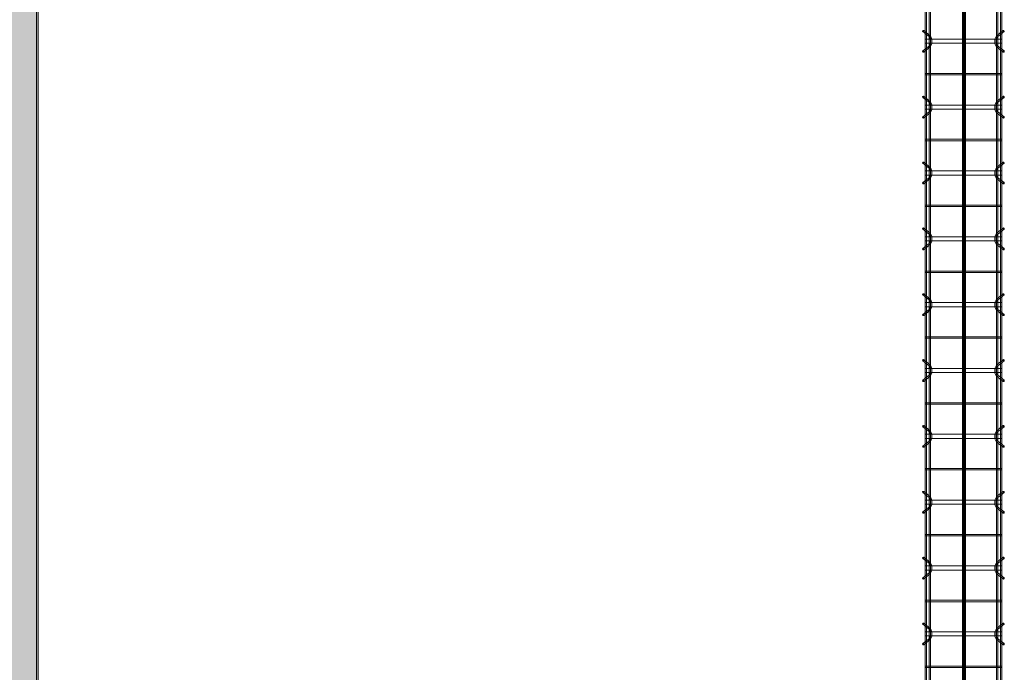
# Model space of a CAD drawing. Header units: inches. Extents: x -4136 to 1945, y -6639 to 12387.
# Tile 399 of 656: x -3822 to -3643, y 10837 to 10955. Entities that reach past the tile are written whole.
import ezdxf

# ---------------------------------------------------------------- set-up
doc = ezdxf.new("R2010")
doc.units = ezdxf.units.IN
doc.header["$MEASUREMENT"] = 0
for name, color, linetype, lineweight in [('A-GENM', 7, 'Continuous', 9), ('A-WALL-PATT', 7, 'Continuous', 18), ('S-BEAM', 7, 'Continuous', 9), ('S-FNDN', 7, 'Continuous', 9)]:
    doc.layers.add(name, color=color, linetype=linetype, lineweight=lineweight)

# ---------------------------------------------------------------- blocks, each defined once
blk = doc.blocks.new('Dowel bar assembly - Dowel bar assembly-671091-SLAB ON GROUND JOINTS')
at = {"layer": 'S-BEAM', "color": 253, "true_color": 0xaaaaaa}
for p, q in [((1524, 1.98), (0, 1.98)), ((935.87, 1.99), (935.87, -12.01)), ((936.13, 1.99), (935.87, 1.99)), ((935.87, 1.99), (936.13, 1.99)), ((936.13, -12.01), (936.13, 1.99)), ((940.02, 2.23), (940.97, 1.03)), ((941.18, 1.19), (940.23, 2.39)), ((941.62, 1.99), (941.62, -12.01)), ((942.38, 1.99), (941.62, 1.99)), ((941.62, 1.99), (942.38, 1.99)), ((942.38, -12.01), (942.38, 1.99)), ((943.76, 2.39), (942.81, 1.19)), ((943.01, 1.03), (943.96, 2.23)), ((947.87, 1.99), (947.87, -12.01)), ((948.13, 1.99), (947.87, 1.99)), ((947.87, 1.99), (948.13, 1.99)), ((948.13, -12.01), (948.13, 1.99)), ((952.02, 2.23), (952.97, 1.03)), ((953.18, 1.19), (952.23, 2.39)), ((953.62, 1.99), (953.62, -12.01)), ((954.38, 1.99), (953.62, 1.99)), ((953.62, 1.99), (954.38, 1.99)), ((954.38, -12.01), (954.38, 1.99)), ((955.76, 2.39), (954.81, 1.19)), ((955.01, 1.03), (955.96, 2.23)), ((959.87, 1.99), (959.87, -12.01)), ((960.13, 1.99), (959.87, 1.99)), ((959.87, 1.99), (960.13, 1.99)), ((960.13, -12.01), (960.13, 1.99)), ((964.02, 2.23), (964.97, 1.03)), ((965.18, 1.19), (964.23, 2.39)), ((965.62, 1.99), (965.62, -12.01)), ((966.38, 1.99), (965.62, 1.99)), ((965.62, 1.99), (966.38, 1.99)), ((966.38, -12.01), (966.38, 1.99)), ((967.76, 2.39), (966.81, 1.19)), ((967.01, 1.03), (967.96, 2.23)), ((971.87, 1.99), (971.87, -12.01)), ((972.13, 1.99), (971.87, 1.99)), ((971.87, 1.99), (972.13, 1.99)), ((972.13, -12.01), (972.13, 1.99)), ((976.02, 2.23), (976.97, 1.03)), ((977.18, 1.19), (976.23, 2.39)), ((977.62, 1.99), (977.62, -12.01)), ((978.38, 1.99), (977.62, 1.99)), ((977.62, 1.99), (978.38, 1.99)), ((978.38, -12.01), (978.38, 1.99)), ((979.76, 2.39), (978.81, 1.19)), ((979.01, 1.03), (979.96, 2.23)), ((983.87, 1.99), (983.87, -12.01)), ((984.13, 1.99), (983.87, 1.99)), ((983.87, 1.99), (984.13, 1.99)), ((984.13, -12.01), (984.13, 1.99)), ((988.02, 2.23), (988.97, 1.03)), ((989.18, 1.19), (988.23, 2.39)), ((989.62, 1.99), (989.62, -12.01)), ((990.38, 1.99), (989.62, 1.99)), ((989.62, 1.99), (990.38, 1.99)), ((990.38, -12.01), (990.38, 1.99)), ((991.76, 2.39), (990.81, 1.19)), ((991.01, 1.03), (991.96, 2.23)), ((995.87, 1.99), (995.87, -12.01)), ((996.13, 1.99), (995.87, 1.99)), ((995.87, 1.99), (996.13, 1.99)), ((996.13, -12.01), (996.13, 1.99)), ((1000.02, 2.23), (1000.97, 1.03)), ((1001.18, 1.19), (1000.23, 2.39)), ((1001.62, 1.99), (1001.62, -12.01)), ((1002.38, 1.99), (1001.62, 1.99)), ((1001.62, 1.99), (1002.38, 1.99)), ((1002.38, -12.01), (1002.38, 1.99)), ((1003.76, 2.39), (1002.81, 1.19)), ((1003.01, 1.03), (1003.96, 2.23)), ((1007.87, 1.99), (1007.87, -12.01)), ((1008.13, 1.99), (1007.87, 1.99)), ((1007.87, 1.99), (1008.13, 1.99)), ((1008.13, -12.01), (1008.13, 1.99)), ((1012.02, 2.23), (1012.97, 1.03)), ((1013.18, 1.19), (1012.23, 2.39)), ((1013.62, 1.99), (1013.62, -12.01)), ((1014.38, 1.99), (1013.62, 1.99)), ((1013.62, 1.99), (1014.38, 1.99)), ((1014.38, -12.01), (1014.38, 1.99)), ((1015.76, 2.39), (1014.81, 1.19)), ((1015.01, 1.03), (1015.96, 2.23)), ((1019.87, 1.99), (1019.87, -12.01)), ((1020.13, 1.99), (1019.87, 1.99)), ((1019.87, 1.99), (1020.13, 1.99)), ((1020.13, -12.01), (1020.13, 1.99)), ((1024.02, 2.23), (1024.97, 1.03)), ((1025.18, 1.19), (1024.23, 2.39)), ((1025.62, 1.99), (1025.62, -12.01)), ((1026.38, 1.99), (1025.62, 1.99)), ((1025.62, 1.99), (1026.38, 1.99)), ((1026.38, -12.01), (1026.38, 1.99)), ((1027.76, 2.39), (1026.81, 1.19)), ((1027.01, 1.03), (1027.96, 2.23)), ((1031.87, 1.99), (1031.87, -12.01)), ((1032.13, 1.99), (1031.87, 1.99)), ((1031.87, 1.99), (1032.13, 1.99)), ((1032.13, -12.01), (1032.13, 1.99)), ((1036.02, 2.23), (1036.97, 1.03)), ((1037.18, 1.19), (1036.23, 2.39)), ((1037.62, 1.99), (1037.62, -12.01)), ((1038.38, 1.99), (1037.62, 1.99)), ((1037.62, 1.99), (1038.38, 1.99)), ((1038.38, -12.01), (1038.38, 1.99)), ((1039.76, 2.39), (1038.81, 1.19)), ((1039.01, 1.03), (1039.96, 2.23)), ((1043.87, 1.99), (1043.87, -12.01)), ((1044.13, 1.99), (1043.87, 1.99)), ((1043.87, 1.99), (1044.13, 1.99)), ((1044.13, -12.01), (1044.13, 1.99)), ((1048.02, 2.23), (1048.97, 1.03)), ((1049.18, 1.19), (1048.23, 2.39)), ((1049.62, 1.99), (1049.62, -12.01)), ((1050.38, 1.99), (1049.62, 1.99)), ((1049.62, 1.99), (1050.38, 1.99)), ((1050.38, -12.01), (1050.38, 1.99)), ((1051.76, 2.39), (1050.81, 1.19)), ((1051.01, 1.03), (1051.96, 2.23)), ((0, 1.72), (1524, 1.72)), ((1524, 1.25), (0, 1.25)), ((0, 0.99), (1524, 0.99)), ((1524, -11.01), (0, -11.01)), ((0, -11.27), (1524, -11.27)), ((1524, -11.74), (0, -11.74)), ((0, -12), (1524, -12)), ((936.13, -12.01), (935.87, -12.01)), ((935.87, -12.01), (936.13, -12.01)), ((940.97, -11.05), (940.02, -12.25)), ((940.23, -12.41), (941.18, -11.21)), ((942.38, -12.01), (941.62, -12.01)), ((941.62, -12.01), (942.38, -12.01)), ((942.81, -11.21), (943.76, -12.41)), ((943.96, -12.25), (943.01, -11.05)), ((948.13, -12.01), (947.87, -12.01)), ((947.87, -12.01), (948.13, -12.01)), ((952.97, -11.05), (952.02, -12.25)), ((952.23, -12.41), (953.18, -11.21)), ((954.38, -12.01), (953.62, -12.01)), ((953.62, -12.01), (954.38, -12.01)), ((954.81, -11.21), (955.76, -12.41)), ((955.96, -12.25), (955.01, -11.05)), ((960.13, -12.01), (959.87, -12.01)), ((959.87, -12.01), (960.13, -12.01)), ((964.97, -11.05), (964.02, -12.25)), ((964.23, -12.41), (965.18, -11.21)), ((966.38, -12.01), (965.62, -12.01)), ((965.62, -12.01), (966.38, -12.01)), ((966.81, -11.21), (967.76, -12.41)), ((967.96, -12.25), (967.01, -11.05)), ((972.13, -12.01), (971.87, -12.01)), ((971.87, -12.01), (972.13, -12.01)), ((976.97, -11.05), (976.02, -12.25)), ((976.23, -12.41), (977.18, -11.21)), ((978.38, -12.01), (977.62, -12.01)), ((977.62, -12.01), (978.38, -12.01)), ((978.81, -11.21), (979.76, -12.41)), ((979.96, -12.25), (979.01, -11.05)), ((984.13, -12.01), (983.87, -12.01)), ((983.87, -12.01), (984.13, -12.01)), ((988.97, -11.05), (988.02, -12.25)), ((988.23, -12.41), (989.18, -11.21)), ((990.38, -12.01), (989.62, -12.01)), ((989.62, -12.01), (990.38, -12.01)), ((990.81, -11.21), (991.76, -12.41)), ((991.96, -12.25), (991.01, -11.05)), ((996.13, -12.01), (995.87, -12.01)), ((995.87, -12.01), (996.13, -12.01)), ((1000.97, -11.05), (1000.02, -12.25)), ((1000.23, -12.41), (1001.18, -11.21)), ((1002.38, -12.01), (1001.62, -12.01)), ((1001.62, -12.01), (1002.38, -12.01)), ((1002.81, -11.21), (1003.76, -12.41)), ((1003.96, -12.25), (1003.01, -11.05)), ((1008.13, -12.01), (1007.87, -12.01)), ((1007.87, -12.01), (1008.13, -12.01)), ((1012.97, -11.05), (1012.02, -12.25)), ((1012.23, -12.41), (1013.18, -11.21)), ((1014.38, -12.01), (1013.62, -12.01)), ((1013.62, -12.01), (1014.38, -12.01)), ((1014.81, -11.21), (1015.76, -12.41)), ((1015.96, -12.25), (1015.01, -11.05)), ((1020.13, -12.01), (1019.87, -12.01)), ((1019.87, -12.01), (1020.13, -12.01)), ((1024.97, -11.05), (1024.02, -12.25)), ((1024.23, -12.41), (1025.18, -11.21)), ((1026.38, -12.01), (1025.62, -12.01)), ((1025.62, -12.01), (1026.38, -12.01)), ((1026.81, -11.21), (1027.76, -12.41)), ((1027.96, -12.25), (1027.01, -11.05)), ((1032.13, -12.01), (1031.87, -12.01)), ((1031.87, -12.01), (1032.13, -12.01)), ((1036.97, -11.05), (1036.02, -12.25)), ((1036.23, -12.41), (1037.18, -11.21)), ((1038.38, -12.01), (1037.62, -12.01)), ((1037.62, -12.01), (1038.38, -12.01)), ((1038.81, -11.21), (1039.76, -12.41)), ((1039.96, -12.25), (1039.01, -11.05)), ((1044.13, -12.01), (1043.87, -12.01)), ((1043.87, -12.01), (1044.13, -12.01)), ((1048.97, -11.05), (1048.02, -12.25)), ((1048.23, -12.41), (1049.18, -11.21)), ((1050.38, -12.01), (1049.62, -12.01)), ((1049.62, -12.01), (1050.38, -12.01)), ((1050.81, -11.21), (1051.76, -12.41)), ((1051.96, -12.25), (1051.01, -11.05))]:
    blk.add_line(p, q, dxfattribs=at)
at = {"layer": 'S-BEAM', "color": 253, "true_color": 0xaaaaaa, "flags": 128}
for points in [[(940.97, 1.03), (941.53, 0.73), (942.39, 0.72), (942.97, 0.99), (943.01, 1.03)], [(941.18, 1.19), (941.62, 0.97), (942.38, 0.98), (942.81, 1.19)], [(952.97, 1.03), (953.53, 0.73), (954.39, 0.72), (954.97, 0.99), (955.01, 1.03)], [(953.18, 1.19), (953.62, 0.97), (954.38, 0.98), (954.81, 1.19)], [(964.97, 1.03), (965.53, 0.73), (966.39, 0.72), (966.97, 0.99), (967.01, 1.03)], [(965.18, 1.19), (965.62, 0.97), (966.38, 0.98), (966.81, 1.19)], [(976.97, 1.03), (977.53, 0.73), (978.39, 0.72), (978.97, 0.99), (979.01, 1.03)], [(977.18, 1.19), (977.62, 0.97), (978.38, 0.98), (978.81, 1.19)], [(988.97, 1.03), (989.53, 0.73), (990.39, 0.72), (990.97, 0.99), (991.01, 1.03)], [(989.18, 1.19), (989.62, 0.97), (990.38, 0.98), (990.81, 1.19)], [(1000.97, 1.03), (1001.53, 0.73), (1002.39, 0.72), (1002.97, 0.99), (1003.01, 1.03)], [(1001.18, 1.19), (1001.62, 0.97), (1002.38, 0.98), (1002.81, 1.19)], [(1012.97, 1.03), (1013.53, 0.73), (1014.39, 0.72), (1014.97, 0.99), (1015.01, 1.03)], [(1013.18, 1.19), (1013.62, 0.97), (1014.38, 0.98), (1014.81, 1.19)], [(1024.97, 1.03), (1025.53, 0.73), (1026.39, 0.72), (1026.97, 0.99), (1027.01, 1.03)], [(1025.18, 1.19), (1025.62, 0.97), (1026.38, 0.98), (1026.81, 1.19)], [(1036.97, 1.03), (1037.53, 0.73), (1038.39, 0.72), (1038.97, 0.99), (1039.01, 1.03)], [(1037.18, 1.19), (1037.62, 0.97), (1038.38, 0.98), (1038.81, 1.19)], [(1048.97, 1.03), (1049.53, 0.73), (1050.39, 0.72), (1050.97, 0.99), (1051.01, 1.03)], [(1049.18, 1.19), (1049.62, 0.97), (1050.38, 0.98), (1050.81, 1.19)], [(940.97, -11.05), (941.53, -10.75), (942.39, -10.74), (942.97, -11.01), (943.01, -11.05)], [(952.97, -11.05), (953.53, -10.75), (954.39, -10.74), (954.97, -11.01), (955.01, -11.05)], [(964.97, -11.05), (965.53, -10.75), (966.39, -10.74), (966.97, -11.01), (967.01, -11.05)], [(976.97, -11.05), (977.53, -10.75), (978.39, -10.74), (978.97, -11.01), (979.01, -11.05)], [(988.97, -11.05), (989.53, -10.75), (990.39, -10.74), (990.97, -11.01), (991.01, -11.05)], [(1000.97, -11.05), (1001.53, -10.75), (1002.39, -10.74), (1002.97, -11.01), (1003.01, -11.05)], [(1012.97, -11.05), (1013.53, -10.75), (1014.39, -10.74), (1014.97, -11.01), (1015.01, -11.05)], [(1024.97, -11.05), (1025.53, -10.75), (1026.39, -10.74), (1026.97, -11.01), (1027.01, -11.05)], [(1036.97, -11.05), (1037.53, -10.75), (1038.39, -10.74), (1038.97, -11.01), (1039.01, -11.05)], [(1048.97, -11.05), (1049.53, -10.75), (1050.39, -10.74), (1050.97, -11.01), (1051.01, -11.05)], [(941.18, -11.21), (941.62, -10.99), (942.38, -11), (942.81, -11.21)], [(953.18, -11.21), (953.62, -10.99), (954.38, -11), (954.81, -11.21)], [(965.18, -11.21), (965.62, -10.99), (966.38, -11), (966.81, -11.21)], [(977.18, -11.21), (977.62, -10.99), (978.38, -11), (978.81, -11.21)], [(989.18, -11.21), (989.62, -10.99), (990.38, -11), (990.81, -11.21)], [(1001.18, -11.21), (1001.62, -10.99), (1002.38, -11), (1002.81, -11.21)], [(1013.18, -11.21), (1013.62, -10.99), (1014.38, -11), (1014.81, -11.21)], [(1025.18, -11.21), (1025.62, -10.99), (1026.38, -11), (1026.81, -11.21)], [(1037.18, -11.21), (1037.62, -10.99), (1038.38, -11), (1038.81, -11.21)], [(1049.18, -11.21), (1049.62, -10.99), (1050.38, -11), (1050.81, -11.21)]]:
    blk.add_lwpolyline(points, dxfattribs=at)
at = {"layer": 'S-BEAM', "color": 253, "true_color": 0xaaaaaa}
for centre, major_axis, start_param, end_param in [((940.12, 2.31), (0.101, 0.08), 5.709265, 8.850858), ((940.12, 2.31), (0.101, 0.08), 2.567673, 5.709265), ((943.86, 2.31), (-0.101, 0.08), 3.715513, 6.857105), ((943.86, 2.31), (-0.101, 0.08), 0.57392, 3.715513), ((952.12, 2.31), (0.101, 0.08), 5.709265, 8.850858), ((952.12, 2.31), (0.101, 0.08), 2.567673, 5.709265), ((955.86, 2.31), (-0.101, 0.08), 3.715513, 6.857105), ((955.86, 2.31), (-0.101, 0.08), 0.57392, 3.715513), ((964.12, 2.31), (0.101, 0.08), 5.709265, 8.850858), ((964.12, 2.31), (0.101, 0.08), 2.567673, 5.709265), ((967.86, 2.31), (-0.101, 0.08), 3.715513, 6.857105), ((967.86, 2.31), (-0.101, 0.08), 0.57392, 3.715513), ((976.12, 2.31), (0.101, 0.08), 5.709265, 8.850858), ((976.12, 2.31), (0.101, 0.08), 2.567673, 5.709265), ((979.86, 2.31), (-0.101, 0.08), 3.715513, 6.857105), ((979.86, 2.31), (-0.101, 0.08), 0.57392, 3.715513), ((988.12, 2.31), (0.101, 0.08), 5.709265, 8.850858), ((988.12, 2.31), (0.101, 0.08), 2.567673, 5.709265), ((991.86, 2.31), (-0.101, 0.08), 3.715513, 6.857105), ((991.86, 2.31), (-0.101, 0.08), 0.57392, 3.715513), ((1000.12, 2.31), (0.101, 0.08), 5.709265, 8.850858), ((1000.12, 2.31), (0.101, 0.08), 2.567673, 5.709265), ((1003.86, 2.31), (-0.101, 0.08), 3.715513, 6.857105), ((1003.86, 2.31), (-0.101, 0.08), 0.57392, 3.715513), ((1012.12, 2.31), (0.101, 0.08), 5.709265, 8.850858), ((1012.12, 2.31), (0.101, 0.08), 2.567673, 5.709265), ((1015.86, 2.31), (-0.101, 0.08), 3.715513, 6.857105), ((1015.86, 2.31), (-0.101, 0.08), 0.57392, 3.715513), ((1024.12, 2.31), (0.101, 0.08), 5.709265, 8.850858), ((1024.12, 2.31), (0.101, 0.08), 2.567673, 5.709265), ((1027.86, 2.31), (-0.101, 0.08), 3.715513, 6.857105), ((1027.86, 2.31), (-0.101, 0.08), 0.57392, 3.715513), ((1036.12, 2.31), (0.101, 0.08), 5.709265, 8.850858), ((1036.12, 2.31), (0.101, 0.08), 2.567673, 5.709265), ((1039.86, 2.31), (-0.101, 0.08), 3.715513, 6.857105), ((1039.86, 2.31), (-0.101, 0.08), 0.57392, 3.715513), ((1048.12, 2.31), (0.101, 0.08), 5.709265, 8.850858), ((1048.12, 2.31), (0.101, 0.08), 2.567673, 5.709265), ((1051.86, 2.31), (-0.101, 0.08), 3.715513, 6.857105), ((1051.86, 2.31), (-0.101, 0.08), 0.57392, 3.715513), ((940.12, -12.33), (-0.101, 0.08), 3.715513, 6.857105), ((940.12, -12.33), (-0.101, 0.08), 0.57392, 3.715513), ((943.86, -12.33), (0.101, 0.08), 5.709265, 8.850858), ((943.86, -12.33), (0.101, 0.08), 2.567673, 5.709265), ((952.12, -12.33), (-0.101, 0.08), 3.715513, 6.857105), ((952.12, -12.33), (-0.101, 0.08), 0.57392, 3.715513), ((955.86, -12.33), (0.101, 0.08), 5.709265, 8.850858), ((955.86, -12.33), (0.101, 0.08), 2.567673, 5.709265), ((964.12, -12.33), (-0.101, 0.08), 3.715513, 6.857105), ((964.12, -12.33), (-0.101, 0.08), 0.57392, 3.715513), ((967.86, -12.33), (0.101, 0.08), 5.709265, 8.850858), ((967.86, -12.33), (0.101, 0.08), 2.567673, 5.709265), ((976.12, -12.33), (-0.101, 0.08), 3.715513, 6.857105), ((976.12, -12.33), (-0.101, 0.08), 0.57392, 3.715513), ((979.86, -12.33), (0.101, 0.08), 5.709265, 8.850858), ((979.86, -12.33), (0.101, 0.08), 2.567673, 5.709265), ((988.12, -12.33), (-0.101, 0.08), 3.715513, 6.857105), ((988.12, -12.33), (-0.101, 0.08), 0.57392, 3.715513), ((991.86, -12.33), (0.101, 0.08), 5.709265, 8.850858), ((991.86, -12.33), (0.101, 0.08), 2.567673, 5.709265), ((1000.12, -12.33), (-0.101, 0.08), 3.715513, 6.857105), ((1000.12, -12.33), (-0.101, 0.08), 0.57392, 3.715513), ((1003.86, -12.33), (0.101, 0.08), 5.709265, 8.850858), ((1003.86, -12.33), (0.101, 0.08), 2.567673, 5.709265), ((1012.12, -12.33), (-0.101, 0.08), 3.715513, 6.857105), ((1012.12, -12.33), (-0.101, 0.08), 0.57392, 3.715513), ((1015.86, -12.33), (0.101, 0.08), 5.709265, 8.850858), ((1015.86, -12.33), (0.101, 0.08), 2.567673, 5.709265), ((1024.12, -12.33), (-0.101, 0.08), 3.715513, 6.857105), ((1024.12, -12.33), (-0.101, 0.08), 0.57392, 3.715513), ((1027.86, -12.33), (0.101, 0.08), 5.709265, 8.850858), ((1027.86, -12.33), (0.101, 0.08), 2.567673, 5.709265), ((1036.12, -12.33), (-0.101, 0.08), 3.715513, 6.857105), ((1036.12, -12.33), (-0.101, 0.08), 0.57392, 3.715513), ((1039.86, -12.33), (0.101, 0.08), 5.709265, 8.850858), ((1039.86, -12.33), (0.101, 0.08), 2.567673, 5.709265), ((1048.12, -12.33), (-0.101, 0.08), 3.715513, 6.857105), ((1048.12, -12.33), (-0.101, 0.08), 0.57392, 3.715513), ((1051.86, -12.33), (0.101, 0.08), 5.709265, 8.850858), ((1051.86, -12.33), (0.101, 0.08), 2.567673, 5.709265)]:
    blk.add_ellipse(centre, major_axis=major_axis, ratio=0.816528, start_param=start_param, end_param=end_param, dxfattribs=at)

msp = doc.modelspace()

# ---------------------------------------------------------------- hatches: boundary and pattern name
at = {"layer": 'A-GENM', "true_color": 0x0000ff}
for points in [[(-3650.14972, 11426.9894), (-3650.14972, 9901.50436), (-3650.14972, 9901.1894), (-3650.57292, 9901.1894), (-3650.57292, 9901.50436), (-3650.57292, 11426.9894)], [(-3650.51315, 9901.1894), (-3650.51315, 9901.50436), (-3650.51315, 11426.9894), (-3650.11944, 11426.9894), (-3650.11944, 9901.50436), (-3650.11944, 9901.1894)], [(-3650.15125, 11426.9894), (-3650.15125, 9901.50436), (-3650.15125, 9901.1894), (-3650.49529, 9901.1894), (-3650.49529, 9901.50436), (-3650.49529, 11426.9894)], [(-3650.06436, 11426.9894), (-3650.06436, 9901.50436), (-3650.06436, 9901.1894), (-3650.48604, 9901.1894), (-3650.48604, 9901.50436), (-3650.48604, 11426.9894)], [(-3650.27286, 11426.9894), (-3650.27286, 9901.50436), (-3650.27286, 9901.1894), (-3650.35974, 9901.1894), (-3650.35974, 9901.50436), (-3650.35974, 11426.9894)], [(-3650.06284, 11426.9894), (-3650.06284, 9901.50436), (-3650.06284, 9901.1894), (-3650.27286, 9901.1894), (-3650.27286, 9901.50436), (-3650.27286, 11426.9894)]]:
    msp.add_hatch(color=5, dxfattribs=at).paths.add_polyline_path(points, flags=0)
at = {"layer": 'A-GENM', "true_color": 0xff0000}
for points in [[(-3819.32374, 10816.48284), (-3819.32374, 10816.59688), (-3819.32374, 10971.61525), (-3819.32374, 10971.72929), (-3819.00878, 10971.72929), (-3819.00878, 10816.48284)], [(-3819.32374, 10816.63625), (-3819.32374, 10971.57588), (-3819.00878, 10971.57588), (-3819.00878, 10816.63625)]]:
    msp.add_hatch(color=1, dxfattribs=at).paths.add_polyline_path(points, flags=0)
at = {"layer": 'A-WALL-PATT', "lineweight": 9, "true_color": 0xd4d4d4}
h = msp.add_hatch(dxfattribs=at)
h.set_pattern_fill('FP_1', color=254, style=0, pattern_type=2)
h.set_pattern_definition([(50, (0, 0), (55.0854, -4.81984), [5.76, -63.36]), (355, (0, 0), (-10.6557, 57.76853), [4.608, -50.688]), (100.451, (4.59, -0.4), (44.42947, 52.94866), [4.895, -53.848]), (46.184, (0, 15.36), (81.96444, -12.71212), [8.64, -95.04]), (96.636, (6.83, 14.3), (71.7815, 74.8124), [7.343, -80.772]), (351.184, (0, 15.36), (71.78195, 74.81243), [6.912, -76.032]), (21, (7.68, 11.52), (45.84207, -30.92146), [5.76, -63.36]), (326, (7.68, 11.52), (18.68706, 55.69148), [4.608, -50.688]), (71.451, (11.5, 8.943), (64.5289, 24.7701), [4.895, -53.848]), (37.5, (0, 0), (0.933895, 25.566816), [2.534, -47.539, 2.534, -48.922, -50.88]), (37.5, (0, 0), (0.933895, 25.566816), [-101.53, 2.534, -48.346]), (7.5, (0, 0), (20.20404, 30.2913), [2.534, -26.803, 2.534, -46.387, -19.392]), (7.5, (0, 0), (20.20404, 30.2913), [-78.259, 2.534, -16.858]), (327.5, (-17.126, 0), (40.997785, -1.732403), [2.534, -16.666, 2.534, -57.37, -79.488]), (327.5, (-17.126, 0), (40.997785, -1.732403), [-79.104, 2.534, -76.954]), (317.5, (-24.806, 0), (44.78888, 7.68784), [2.534, -22.426, 2.534, -37.248, -56.448]), (317.5, (-24.806, 0), (44.78888, 7.68784), [-64.742, 2.534, -53.914])])
h.paths.add_polyline_path([(-3819.32374, 10009.47188), (-3829.32374, 10009.47188), (-3829.32374, 11431.1264), (-3819.32374, 11431.1264), (-3819.32374, 11426.9894)], flags=0)

# ---------------------------------------------------------------- linework, layer by layer
at = {"layer": 'A-GENM', "color": 5, "true_color": 0x0000ff}
for p, q in [((-3650.57292, 9901.50436), (-3650.57292, 11426.9894)), ((-3650.51315, 11426.9894), (-3650.51315, 9901.50436)), ((-3650.51315, 11426.9894), (-3650.51315, 9901.50436)), ((-3650.49529, 11426.9894), (-3650.49529, 9901.50436)), ((-3650.48604, 9901.50436), (-3650.48604, 11426.9894)), ((-3650.47378, 9901.50436), (-3650.47378, 11426.9894)), ((-3650.47378, 11426.9894), (-3650.47378, 9901.50436)), ((-3650.40841, 9901.50436), (-3650.40841, 11426.9894)), ((-3650.35974, 9901.50436), (-3650.35974, 11426.9894)), ((-3650.27286, 11426.9894), (-3650.27286, 9901.50436)), ((-3650.15882, 9901.50436), (-3650.15882, 11426.9894)), ((-3650.15882, 9901.50436), (-3650.15882, 11426.9894)), ((-3650.15125, 9901.50436), (-3650.15125, 11426.9894)), ((-3650.14972, 9901.50436), (-3650.14972, 11426.9894)), ((-3650.11944, 11426.9894), (-3650.11944, 9901.50436)), ((-3650.11944, 11426.9894), (-3650.11944, 9901.50436)), ((-3650.06436, 9901.50436), (-3650.06436, 11426.9894)), ((-3650.06284, 9901.50436), (-3650.06284, 11426.9894))]:
    msp.add_line(p, q, dxfattribs=at)
at = {"layer": 'A-GENM', "color": 1, "true_color": 0xff0000}
for p, q in [((-3819.32374, 10816.59688), (-3819.32374, 10971.61525)), ((-3819.32374, 10816.63625), (-3819.32374, 10971.57588)), ((-3819.32374, 10971.57588), (-3819.32374, 10816.63625)), ((-3819.32374, 10971.55478), (-3819.32374, 10816.39521)), ((-3819.00878, 10971.72929), (-3819.00878, 10816.48284)), ((-3819.00878, 10816.59688), (-3819.00878, 10971.61525)), ((-3819.00878, 10971.59374), (-3819.00878, 10816.34729)), ((-3819.00878, 10816.63625), (-3819.00878, 10971.57588))]:
    msp.add_line(p, q, dxfattribs=at)
at = {"layer": 'S-FNDN', "color": 253, "lineweight": 18, "true_color": 0xaaaaaa}
msp.add_line((-3819.32374, 10009.47188), (-3819.32374, 11426.9894), dxfattribs=at)

# ---------------------------------------------------------------- block references
at = {"layer": 'S-BEAM', "color": 253, "true_color": 0xaaaaaa, "rotation": 89.99999999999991}
msp.add_blockref('Dowel bar assembly - Dowel bar assembly-671091-SLAB ON GROUND JOINTS', (-3655.42348, 9901.50636), dxfattribs=at)

doc.saveas('drawing.dxf')
